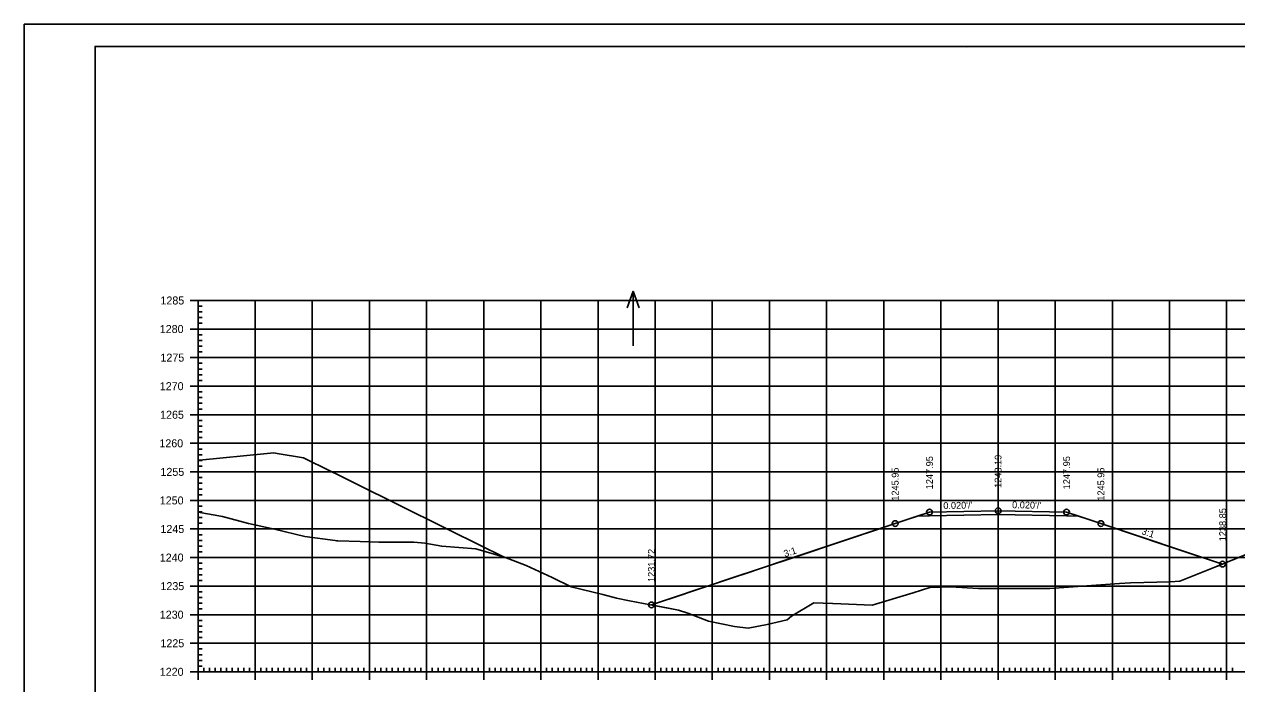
# Model space of a CAD drawing. Extents: x 1406028 to 1412453, y 321733 to 325986.
# Drawn here: x 1410609.2 to 1410821.4, y 322148 to 322263.4 of the extents above; entities that cross this region are included whole.
import ezdxf

# ---------------------------------------------------------------- set-up
doc = ezdxf.new("R2010")
doc.units = 0
for name, color, linetype in [('R_Alt Surface', 7, 'Continuous'), ('R_Axis', 7, 'Continuous'), ('R_Axis Annot', 7, 'Continuous'), ('R_Border', 7, 'Continuous'), ('R_Exist Surface', 7, 'Continuous'), ('R_Fin Surface', 7, 'Continuous'), ('R_Fin Surface Annot', 7, 'Continuous'), ('R_Grid', 7, 'Continuous'), ('R_No Plot', 7, 'Continuous'), ('R_Proposed Const Limits', 7, 'Continuous'), ('R_Proposed Road', 7, 'Continuous'), ('R_Water Annot', 7, 'Continuous')]:
    doc.layers.add(name, color=color, linetype=linetype)

msp = doc.modelspace()

# ---------------------------------------------------------------- linework, layer by layer
at = {"layer": 'R_Alt Surface'}
msp.add_lwpolyline([(1410765.45, 322177.32), (1410767.59, 322177.37), (1410779.59, 322177.61), (1410791.59, 322177.37), (1410793.73, 322177.32)], dxfattribs=at)
at = {"layer": 'R_Axis'}
for p, q in [((1410638.19, 322215.09), (1410640.99, 322215.09)), ((1410639.59, 322150.09), (1410639.59, 322215.09)), ((1410639.59, 322214.09), (1410640.29, 322214.09)), ((1410639.59, 322213.09), (1410640.29, 322213.09)), ((1410639.59, 322212.09), (1410640.29, 322212.09)), ((1410638.19, 322210.09), (1410640.99, 322210.09)), ((1410639.59, 322211.09), (1410640.29, 322211.09)), ((1410639.59, 322209.09), (1410640.29, 322209.09)), ((1410639.59, 322208.09), (1410640.29, 322208.09)), ((1410639.59, 322207.09), (1410640.29, 322207.09)), ((1410639.59, 322206.09), (1410640.29, 322206.09)), ((1410638.19, 322205.09), (1410640.99, 322205.09)), ((1410639.59, 322204.09), (1410640.29, 322204.09)), ((1410639.59, 322203.09), (1410640.29, 322203.09)), ((1410639.59, 322202.09), (1410640.29, 322202.09)), ((1410638.19, 322200.09), (1410640.99, 322200.09)), ((1410639.59, 322201.09), (1410640.29, 322201.09)), ((1410639.59, 322199.09), (1410640.29, 322199.09)), ((1410639.59, 322198.09), (1410640.29, 322198.09)), ((1410639.59, 322197.09), (1410640.29, 322197.09)), ((1410638.19, 322195.09), (1410640.99, 322195.09)), ((1410639.59, 322196.09), (1410640.29, 322196.09)), ((1410639.59, 322194.09), (1410640.29, 322194.09)), ((1410639.59, 322193.09), (1410640.29, 322193.09)), ((1410639.59, 322192.09), (1410640.29, 322192.09)), ((1410639.59, 322191.09), (1410640.29, 322191.09)), ((1410638.19, 322190.09), (1410640.99, 322190.09)), ((1410639.59, 322189.09), (1410640.29, 322189.09)), ((1410639.59, 322188.09), (1410640.29, 322188.09)), ((1410639.59, 322187.09), (1410640.29, 322187.09)), ((1410638.19, 322185.09), (1410640.99, 322185.09)), ((1410639.59, 322186.09), (1410640.29, 322186.09)), ((1410639.59, 322184.09), (1410640.29, 322184.09)), ((1410639.59, 322183.09), (1410640.29, 322183.09)), ((1410638.19, 322180.09), (1410640.99, 322180.09)), ((1410639.59, 322182.09), (1410640.29, 322182.09)), ((1410639.59, 322181.09), (1410640.29, 322181.09)), ((1410639.59, 322179.09), (1410640.29, 322179.09)), ((1410639.59, 322178.09), (1410640.29, 322178.09)), ((1410639.59, 322177.09), (1410640.29, 322177.09)), ((1410639.59, 322176.09), (1410640.29, 322176.09)), ((1410638.19, 322175.09), (1410640.99, 322175.09)), ((1410639.59, 322174.09), (1410640.29, 322174.09)), ((1410639.59, 322173.09), (1410640.29, 322173.09)), ((1410639.59, 322172.09), (1410640.29, 322172.09)), ((1410638.19, 322170.09), (1410640.99, 322170.09)), ((1410639.59, 322171.09), (1410640.29, 322171.09)), ((1410639.59, 322169.09), (1410640.29, 322169.09)), ((1410639.59, 322168.09), (1410640.29, 322168.09)), ((1410639.59, 322167.09), (1410640.29, 322167.09)), ((1410639.59, 322166.09), (1410640.29, 322166.09)), ((1410638.19, 322165.09), (1410640.99, 322165.09)), ((1410639.59, 322164.09), (1410640.29, 322164.09)), ((1410639.59, 322163.09), (1410640.29, 322163.09)), ((1410639.59, 322162.09), (1410640.29, 322162.09)), ((1410639.59, 322161.09), (1410640.29, 322161.09)), ((1410638.19, 322160.09), (1410640.99, 322160.09)), ((1410639.59, 322159.09), (1410640.29, 322159.09)), ((1410639.59, 322158.09), (1410640.29, 322158.09)), ((1410639.59, 322157.09), (1410640.29, 322157.09)), ((1410638.19, 322155.09), (1410640.99, 322155.09)), ((1410639.59, 322156.09), (1410640.29, 322156.09)), ((1410639.59, 322154.09), (1410640.29, 322154.09)), ((1410639.59, 322153.09), (1410640.29, 322153.09)), ((1410639.59, 322152.09), (1410640.29, 322152.09)), ((1410639.59, 322148.69), (1410639.59, 322151.49)), ((1410639.59, 322151.09), (1410640.29, 322151.09)), ((1410640.59, 322150.09), (1410640.59, 322150.79)), ((1410641.59, 322150.09), (1410641.59, 322150.79)), ((1410642.59, 322150.09), (1410642.59, 322150.79)), ((1410643.59, 322150.09), (1410643.59, 322150.79)), ((1410644.59, 322150.09), (1410644.59, 322150.79)), ((1410645.59, 322150.09), (1410645.59, 322150.79)), ((1410646.59, 322150.09), (1410646.59, 322150.79)), ((1410647.59, 322150.09), (1410647.59, 322150.79)), ((1410648.59, 322150.09), (1410648.59, 322150.79)), ((1410649.59, 322148.69), (1410649.59, 322151.49)), ((1410650.59, 322150.09), (1410650.59, 322150.79)), ((1410651.59, 322150.09), (1410651.59, 322150.79)), ((1410652.59, 322150.09), (1410652.59, 322150.79)), ((1410653.59, 322150.09), (1410653.59, 322150.79)), ((1410654.59, 322150.09), (1410654.59, 322150.79)), ((1410655.59, 322150.09), (1410655.59, 322150.79)), ((1410656.59, 322150.09), (1410656.59, 322150.79)), ((1410657.59, 322150.09), (1410657.59, 322150.79)), ((1410658.59, 322150.09), (1410658.59, 322150.79)), ((1410659.59, 322148.69), (1410659.59, 322151.49)), ((1410660.59, 322150.09), (1410660.59, 322150.79)), ((1410661.59, 322150.09), (1410661.59, 322150.79)), ((1410662.59, 322150.09), (1410662.59, 322150.79)), ((1410663.59, 322150.09), (1410663.59, 322150.79)), ((1410664.59, 322150.09), (1410664.59, 322150.79)), ((1410665.59, 322150.09), (1410665.59, 322150.79)), ((1410666.59, 322150.09), (1410666.59, 322150.79)), ((1410667.59, 322150.09), (1410667.59, 322150.79)), ((1410668.59, 322150.09), (1410668.59, 322150.79)), ((1410669.59, 322148.69), (1410669.59, 322151.49)), ((1410670.59, 322150.09), (1410670.59, 322150.79)), ((1410671.59, 322150.09), (1410671.59, 322150.79)), ((1410672.59, 322150.09), (1410672.59, 322150.79)), ((1410673.59, 322150.09), (1410673.59, 322150.79)), ((1410674.59, 322150.09), (1410674.59, 322150.79)), ((1410675.59, 322150.09), (1410675.59, 322150.79)), ((1410676.59, 322150.09), (1410676.59, 322150.79)), ((1410677.59, 322150.09), (1410677.59, 322150.79)), ((1410678.59, 322150.09), (1410678.59, 322150.79)), ((1410679.59, 322148.69), (1410679.59, 322151.49)), ((1410680.59, 322150.09), (1410680.59, 322150.79)), ((1410681.59, 322150.09), (1410681.59, 322150.79)), ((1410682.59, 322150.09), (1410682.59, 322150.79)), ((1410683.59, 322150.09), (1410683.59, 322150.79)), ((1410684.59, 322150.09), (1410684.59, 322150.79)), ((1410685.59, 322150.09), (1410685.59, 322150.79)), ((1410686.59, 322150.09), (1410686.59, 322150.79)), ((1410687.59, 322150.09), (1410687.59, 322150.79)), ((1410688.59, 322150.09), (1410688.59, 322150.79)), ((1410689.59, 322148.69), (1410689.59, 322151.49)), ((1410690.59, 322150.09), (1410690.59, 322150.79)), ((1410691.59, 322150.09), (1410691.59, 322150.79)), ((1410692.59, 322150.09), (1410692.59, 322150.79)), ((1410693.59, 322150.09), (1410693.59, 322150.79)), ((1410694.59, 322150.09), (1410694.59, 322150.79)), ((1410695.59, 322150.09), (1410695.59, 322150.79)), ((1410696.59, 322150.09), (1410696.59, 322150.79)), ((1410697.59, 322150.09), (1410697.59, 322150.79)), ((1410698.59, 322150.09), (1410698.59, 322150.79)), ((1410699.59, 322148.69), (1410699.59, 322151.49)), ((1410700.59, 322150.09), (1410700.59, 322150.79)), ((1410701.59, 322150.09), (1410701.59, 322150.79)), ((1410702.59, 322150.09), (1410702.59, 322150.79)), ((1410703.59, 322150.09), (1410703.59, 322150.79)), ((1410704.59, 322150.09), (1410704.59, 322150.79)), ((1410705.59, 322150.09), (1410705.59, 322150.79)), ((1410706.59, 322150.09), (1410706.59, 322150.79)), ((1410707.59, 322150.09), (1410707.59, 322150.79)), ((1410708.59, 322150.09), (1410708.59, 322150.79)), ((1410709.59, 322148.69), (1410709.59, 322151.49)), ((1410710.59, 322150.09), (1410710.59, 322150.79)), ((1410711.59, 322150.09), (1410711.59, 322150.79)), ((1410712.59, 322150.09), (1410712.59, 322150.79)), ((1410713.59, 322150.09), (1410713.59, 322150.79)), ((1410714.59, 322150.09), (1410714.59, 322150.79)), ((1410715.59, 322150.09), (1410715.59, 322150.79)), ((1410716.59, 322150.09), (1410716.59, 322150.79)), ((1410717.59, 322150.09), (1410717.59, 322150.79)), ((1410718.59, 322150.09), (1410718.59, 322150.79)), ((1410719.59, 322148.69), (1410719.59, 322151.49)), ((1410720.59, 322150.09), (1410720.59, 322150.79)), ((1410721.59, 322150.09), (1410721.59, 322150.79)), ((1410722.59, 322150.09), (1410722.59, 322150.79)), ((1410723.59, 322150.09), (1410723.59, 322150.79)), ((1410724.59, 322150.09), (1410724.59, 322150.79)), ((1410725.59, 322150.09), (1410725.59, 322150.79)), ((1410726.59, 322150.09), (1410726.59, 322150.79)), ((1410727.59, 322150.09), (1410727.59, 322150.79)), ((1410728.59, 322150.09), (1410728.59, 322150.79)), ((1410729.59, 322148.69), (1410729.59, 322151.49)), ((1410730.59, 322150.09), (1410730.59, 322150.79)), ((1410731.59, 322150.09), (1410731.59, 322150.79)), ((1410732.59, 322150.09), (1410732.59, 322150.79)), ((1410733.59, 322150.09), (1410733.59, 322150.79)), ((1410734.59, 322150.09), (1410734.59, 322150.79)), ((1410735.59, 322150.09), (1410735.59, 322150.79)), ((1410736.59, 322150.09), (1410736.59, 322150.79)), ((1410737.59, 322150.09), (1410737.59, 322150.79)), ((1410738.59, 322150.09), (1410738.59, 322150.79)), ((1410739.59, 322148.69), (1410739.59, 322151.49)), ((1410740.59, 322150.09), (1410740.59, 322150.79)), ((1410741.59, 322150.09), (1410741.59, 322150.79)), ((1410742.59, 322150.09), (1410742.59, 322150.79)), ((1410743.59, 322150.09), (1410743.59, 322150.79)), ((1410744.59, 322150.09), (1410744.59, 322150.79)), ((1410745.59, 322150.09), (1410745.59, 322150.79)), ((1410746.59, 322150.09), (1410746.59, 322150.79)), ((1410747.59, 322150.09), (1410747.59, 322150.79)), ((1410748.59, 322150.09), (1410748.59, 322150.79)), ((1410749.59, 322148.69), (1410749.59, 322151.49)), ((1410750.59, 322150.09), (1410750.59, 322150.79)), ((1410751.59, 322150.09), (1410751.59, 322150.79)), ((1410752.59, 322150.09), (1410752.59, 322150.79)), ((1410753.59, 322150.09), (1410753.59, 322150.79)), ((1410754.59, 322150.09), (1410754.59, 322150.79)), ((1410755.59, 322150.09), (1410755.59, 322150.79)), ((1410756.59, 322150.09), (1410756.59, 322150.79)), ((1410757.59, 322150.09), (1410757.59, 322150.79)), ((1410758.59, 322150.09), (1410758.59, 322150.79)), ((1410759.59, 322148.69), (1410759.59, 322151.49)), ((1410760.59, 322150.09), (1410760.59, 322150.79)), ((1410761.59, 322150.09), (1410761.59, 322150.79)), ((1410762.59, 322150.09), (1410762.59, 322150.79)), ((1410763.59, 322150.09), (1410763.59, 322150.79)), ((1410764.59, 322150.09), (1410764.59, 322150.79)), ((1410765.59, 322150.09), (1410765.59, 322150.79)), ((1410766.59, 322150.09), (1410766.59, 322150.79)), ((1410767.59, 322150.09), (1410767.59, 322150.79)), ((1410768.59, 322150.09), (1410768.59, 322150.79)), ((1410769.59, 322148.69), (1410769.59, 322151.49)), ((1410770.59, 322150.09), (1410770.59, 322150.79)), ((1410771.59, 322150.09), (1410771.59, 322150.79)), ((1410772.59, 322150.09), (1410772.59, 322150.79)), ((1410773.59, 322150.09), (1410773.59, 322150.79)), ((1410774.59, 322150.09), (1410774.59, 322150.79)), ((1410775.59, 322150.09), (1410775.59, 322150.79)), ((1410776.59, 322150.09), (1410776.59, 322150.79)), ((1410777.59, 322150.09), (1410777.59, 322150.79)), ((1410778.59, 322150.09), (1410778.59, 322150.79)), ((1410779.59, 322148.69), (1410779.59, 322151.49)), ((1410780.59, 322150.09), (1410780.59, 322150.79)), ((1410781.59, 322150.09), (1410781.59, 322150.79)), ((1410782.59, 322150.09), (1410782.59, 322150.79)), ((1410783.59, 322150.09), (1410783.59, 322150.79)), ((1410784.59, 322150.09), (1410784.59, 322150.79)), ((1410785.59, 322150.09), (1410785.59, 322150.79)), ((1410786.59, 322150.09), (1410786.59, 322150.79)), ((1410787.59, 322150.09), (1410787.59, 322150.79)), ((1410788.59, 322150.09), (1410788.59, 322150.79)), ((1410789.59, 322148.69), (1410789.59, 322151.49)), ((1410790.59, 322150.09), (1410790.59, 322150.79)), ((1410791.59, 322150.09), (1410791.59, 322150.79)), ((1410792.59, 322150.09), (1410792.59, 322150.79)), ((1410793.59, 322150.09), (1410793.59, 322150.79)), ((1410794.59, 322150.09), (1410794.59, 322150.79)), ((1410795.59, 322150.09), (1410795.59, 322150.79)), ((1410796.59, 322150.09), (1410796.59, 322150.79)), ((1410797.59, 322150.09), (1410797.59, 322150.79)), ((1410798.59, 322150.09), (1410798.59, 322150.79)), ((1410799.59, 322148.69), (1410799.59, 322151.49)), ((1410800.59, 322150.09), (1410800.59, 322150.79)), ((1410801.59, 322150.09), (1410801.59, 322150.79)), ((1410802.59, 322150.09), (1410802.59, 322150.79)), ((1410803.59, 322150.09), (1410803.59, 322150.79)), ((1410804.59, 322150.09), (1410804.59, 322150.79)), ((1410805.59, 322150.09), (1410805.59, 322150.79)), ((1410806.59, 322150.09), (1410806.59, 322150.79)), ((1410807.59, 322150.09), (1410807.59, 322150.79)), ((1410808.59, 322150.09), (1410808.59, 322150.79)), ((1410809.59, 322148.69), (1410809.59, 322151.49)), ((1410810.59, 322150.09), (1410810.59, 322150.79)), ((1410811.59, 322150.09), (1410811.59, 322150.79)), ((1410812.59, 322150.09), (1410812.59, 322150.79)), ((1410813.59, 322150.09), (1410813.59, 322150.79)), ((1410814.59, 322150.09), (1410814.59, 322150.79)), ((1410815.59, 322150.09), (1410815.59, 322150.79)), ((1410816.59, 322150.09), (1410816.59, 322150.79)), ((1410817.59, 322150.09), (1410817.59, 322150.79)), ((1410818.59, 322150.09), (1410818.59, 322150.79)), ((1410819.59, 322148.69), (1410819.59, 322151.49)), ((1410820.59, 322150.09), (1410820.59, 322150.79)), ((1410638.19, 322150.09), (1410640.99, 322150.09)), ((1410639.59, 322150.09), (1410919.59, 322150.09))]:
    msp.add_line(p, q, dxfattribs=at)
at = {"layer": 'R_Border'}
for p, q in [((1410621.59, 322259.55), (1410937.77, 322259.55)), ((1410621.59, 322054.09), (1410621.59, 322259.55)), ((1410774.11, 322259.29), (1410774.11, 322259.29)), ((1410774.11, 322259.29), (1410774.11, 322259.29))]:
    msp.add_line(p, q, dxfattribs=at)
at = {"layer": 'R_Exist Surface'}
msp.add_lwpolyline([(1410639.59, 322178.06), (1410643.86, 322177.26), (1410648.42, 322176.08), (1410652.95, 322175.06), (1410658.29, 322173.8), (1410663.59, 322173.08), (1410663.84, 322173.01), (1410664.04, 322172.99), (1410667.94, 322172.89), (1410671.25, 322172.79), (1410677.38, 322172.76), (1410679.27, 322172.61), (1410682.25, 322172.08), (1410688.23, 322171.61), (1410693.21, 322170.14), (1410697.02, 322168.68), (1410701.59, 322166.58), (1410704.91, 322164.98), (1410710.43, 322163.6), (1410712.84, 322163), (1410715.12, 322162.54), (1410723.67, 322160.91), (1410725.33, 322160.38), (1410728.95, 322158.96), (1410733.46, 322158.04), (1410735.85, 322157.71), (1410739.2, 322158.4), (1410742.66, 322159.17), (1410743.43, 322159.81), (1410747.35, 322162.17), (1410750.61, 322162.03), (1410750.65, 322162.03), (1410750.7, 322162.02), (1410757.58, 322161.78), (1410764.72, 322163.9), (1410767.66, 322164.85), (1410771.29, 322164.98), (1410776.18, 322164.7), (1410788.64, 322164.65), (1410800.85, 322165.54), (1410802.74, 322165.69), (1410809.72, 322165.84), (1410811.41, 322165.97), (1410817.84, 322168.51), (1410860.58, 322185.91)], dxfattribs=at)
at = {"layer": 'R_Fin Surface'}
for points in [[(1410639.59, 322187.11), (1410639.88, 322187.13), (1410651.72, 322188.31), (1410652.85, 322188.42), (1410653.45, 322188.32), (1410658.07, 322187.56), (1410659.45, 322186.87), (1410661.36, 322185.92), (1410665.66, 322183.8), (1410676.32, 322178.51), (1410676.78, 322178.28), (1410680.78, 322176.3), (1410683.85, 322174.78), (1410693.29, 322170.1)], [(1410718.93, 322161.81), (1410724.58, 322163.7), (1410725.34, 322163.95), (1410730.15, 322165.55), (1410731.64, 322166.05), (1410735.62, 322167.38), (1410737.84, 322168.12), (1410741, 322169.17), (1410743.94, 322170.15), (1410746.28, 322170.93), (1410749.93, 322172.15), (1410751.48, 322172.66), (1410755.81, 322174.11), (1410756.58, 322174.37), (1410761.59, 322176.04), (1410765.45, 322177.32), (1410767.59, 322178.04), (1410779.59, 322178.28), (1410791.59, 322178.04), (1410793.73, 322177.32), (1410797.59, 322176.04), (1410804.54, 322173.72), (1410808.13, 322172.52), (1410811.64, 322171.35), (1410818.89, 322168.94)], [(1410767.59, 322178.04), (1410767.59, 322178.04), (1410779.59, 322178.28), (1410791.59, 322178.04), (1410791.59, 322178.04)]]:
    msp.add_lwpolyline(points, dxfattribs=at)
at = {"layer": 'R_Grid'}
for p, q in [((1410639.59, 322215.09), (1410919.59, 322215.09)), ((1410639.59, 322150.09), (1410639.59, 322215.09)), ((1410649.59, 322150.09), (1410649.59, 322215.09)), ((1410659.59, 322150.09), (1410659.59, 322215.09)), ((1410669.59, 322150.09), (1410669.59, 322215.09)), ((1410679.59, 322150.09), (1410679.59, 322215.09)), ((1410689.59, 322150.09), (1410689.59, 322215.09)), ((1410699.59, 322150.09), (1410699.59, 322215.09)), ((1410709.59, 322150.09), (1410709.59, 322215.09)), ((1410719.59, 322150.09), (1410719.59, 322215.09)), ((1410729.59, 322150.09), (1410729.59, 322215.09)), ((1410739.59, 322150.09), (1410739.59, 322215.09)), ((1410749.59, 322150.09), (1410749.59, 322215.09)), ((1410759.59, 322150.09), (1410759.59, 322215.09)), ((1410769.59, 322150.09), (1410769.59, 322215.09)), ((1410779.59, 322150.09), (1410779.59, 322215.09)), ((1410789.59, 322150.09), (1410789.59, 322215.09)), ((1410799.59, 322150.09), (1410799.59, 322215.09)), ((1410809.59, 322150.09), (1410809.59, 322215.09)), ((1410819.59, 322150.09), (1410819.59, 322215.09)), ((1410639.59, 322210.09), (1410919.59, 322210.09)), ((1410639.59, 322205.09), (1410919.59, 322205.09)), ((1410639.59, 322200.09), (1410919.59, 322200.09)), ((1410639.59, 322195.09), (1410919.59, 322195.09)), ((1410639.59, 322190.09), (1410919.59, 322190.09)), ((1410639.59, 322185.09), (1410919.59, 322185.09)), ((1410639.59, 322180.09), (1410919.59, 322180.09)), ((1410639.59, 322175.09), (1410919.59, 322175.09)), ((1410639.59, 322170.09), (1410919.59, 322170.09)), ((1410639.59, 322165.09), (1410919.59, 322165.09)), ((1410639.59, 322160.09), (1410919.59, 322160.09)), ((1410639.59, 322155.09), (1410919.59, 322155.09)), ((1410639.59, 322150.09), (1410919.59, 322150.09))]:
    msp.add_line(p, q, dxfattribs=at)
at = {"layer": 'R_No Plot'}
msp.add_line((1410609.19, 322263.44), (1410942.52, 322263.44), dxfattribs=at)
for points in [[(1410609.18, 322263.44), (1410942.52, 322263.44), (1410942.52, 322050.11), (1410609.18, 322050.11)], [(1410855.51, 322259.55), (1410875.13, 322259.55), (1410875.13, 322249.67), (1410891.24, 322249.67), (1410914.44, 322249.67), (1410914.44, 322225.34), (1410937.77, 322225.34), (1410937.77, 322054.09), (1410621.59, 322054.09), (1410621.59, 322259.55)], [(1410718.93, 322161.81), (1410723.67, 322160.91), (1410725.33, 322160.38), (1410728.95, 322158.96), (1410733.46, 322158.04), (1410735.85, 322157.71), (1410739.2, 322158.4), (1410742.66, 322159.17), (1410743.43, 322159.81), (1410747.35, 322162.17), (1410750.61, 322162.03), (1410750.65, 322162.03), (1410750.7, 322162.02), (1410757.58, 322161.78), (1410764.72, 322163.9), (1410767.66, 322164.85), (1410771.29, 322164.98), (1410776.18, 322164.7), (1410788.64, 322164.65), (1410800.85, 322165.54), (1410802.74, 322165.69), (1410809.72, 322165.84), (1410811.41, 322165.97), (1410817.84, 322168.51), (1410818.89, 322168.94), (1410797.59, 322176.04), (1410793.73, 322177.32), (1410791.59, 322177.37), (1410779.59, 322177.61), (1410767.59, 322177.37), (1410765.45, 322177.32), (1410761.59, 322176.04), (1410749.93, 322172.15), (1410744.03, 322170.18), (1410744.03, 322170.18), (1410732.7, 322166.41), (1410732.7, 322166.41), (1410732.7, 322166.4), (1410731.64, 322166.05), (1410730.15, 322165.55), (1410725.34, 322163.95), (1410724.58, 322163.7)]]:
    msp.add_lwpolyline(points, close=True, dxfattribs=at)
for centre in [(1410767.59, 322178.04), (1410767.59, 322178.04), (1410779.59, 322178.28), (1410791.59, 322178.04), (1410791.59, 322178.04), (1410761.59, 322176.04), (1410797.59, 322176.04), (1410818.89, 322168.94), (1410718.93, 322161.81)]:
    msp.add_circle(centre, 0.5, dxfattribs=at)
at = {"layer": 'R_Proposed Const Limits'}
for points in [[(1410761.59, 322176.04), (1410718.93, 322161.81)], [(1410797.59, 322176.04), (1410818.89, 322168.94)]]:
    msp.add_lwpolyline(points, dxfattribs=at)
at = {"layer": 'R_Proposed Road'}
for points in [[(1410767.59, 322178.04), (1410761.59, 322176.04)], [(1410791.59, 322178.04), (1410797.59, 322176.04)]]:
    msp.add_lwpolyline(points, dxfattribs=at)
at = {"layer": 'R_Water Annot'}
for p, q in [((1410715.74, 322216.71), (1410714.67, 322213.78)), ((1410715.74, 322207.14), (1410715.74, 322216.71)), ((1410715.74, 322216.71), (1410716.81, 322213.78))]:
    msp.add_line(p, q, dxfattribs=at)

# ---------------------------------------------------------------- texts
at = {"layer": 'R_Axis Annot'}
for s, p in [('1285', (1410633.02, 322214.39)), ('1280', (1410632.9, 322209.39)), ('1275', (1410633.02, 322204.39)), ('1270', (1410632.9, 322199.39)), ('1265', (1410632.96, 322194.39)), ('1260', (1410632.83, 322189.39)), ('1255', (1410633.02, 322184.39)), ('1250', (1410632.9, 322179.39)), ('1245', (1410633.02, 322174.39)), ('1240', (1410632.9, 322169.39)), ('1235', (1410633.02, 322164.39)), ('1230', (1410632.9, 322159.39)), ('1225', (1410633.02, 322154.39)), ('1220', (1410632.9, 322149.39))]:
    msp.add_text(s, height=1.4, dxfattribs=at).set_placement(p)
at = {"layer": 'R_Fin Surface Annot'}
for s, rotation, p in [('1247.95', 90, (1410768.19, 322182.04)), ('1248.19', 90, (1410780.19, 322182.28)), ('1247.95', 90, (1410792.19, 322182.04)), ('1245.95', 90, (1410762.19, 322180.04)), ('1245.95', 90, (1410798.19, 322180.04)), ("0.020'/'", 1.1458, (1410770.02, 322178.58)), ("0.020'/'", 358.8542, (1410782.04, 322178.73)), ('1238.85', 90, (1410819.49, 322172.94)), ('3:1', 341.5651, (1410804.61, 322174.22)), ('1231.72', 90, (1410719.53, 322165.81)), ('3:1', 18.4349, (1410742.31, 322170.14))]:
    msp.add_text(s, height=1.2, rotation=rotation, dxfattribs=at).set_placement(p)

doc.saveas('drawing.dxf')
